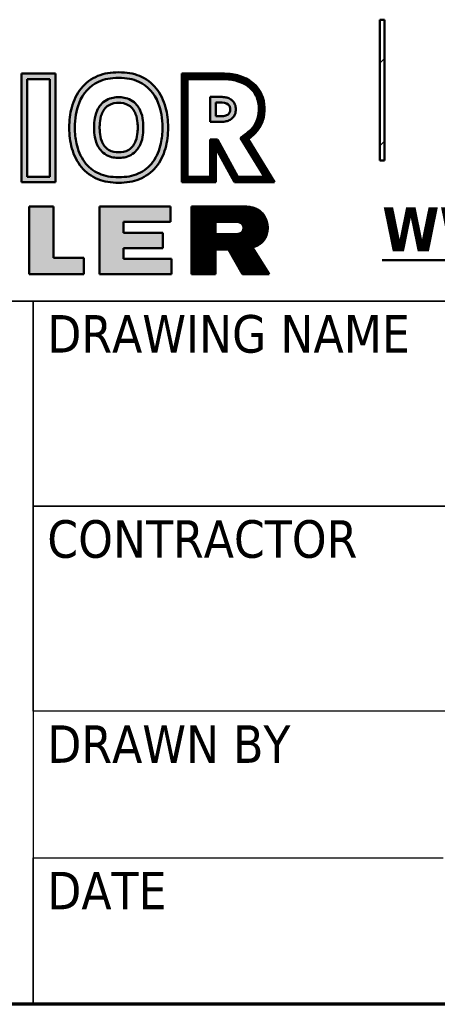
# Model space of a CAD drawing. Header units: inches. Extents: x 5 to 1128, y -85 to 748.
# Tile 547 of 656: x 959 to 988, y 20 to 87. Entities that reach past the tile are written whole.
import ezdxf
from ezdxf.enums import TextEntityAlignment as Align

# ---------------------------------------------------------------- set-up
doc = ezdxf.new("R2010")
doc.units = ezdxf.units.IN
doc.header["$LTSCALE"] = 32
doc.header["$MEASUREMENT"] = 0
for name, color, linetype, lineweight in [('Border (ANSI)', 7, 'Continuous', 70), ('Hatch (ANSI)', 7, 'Continuous', 18), ('Title (ANSI)', 7, 'Continuous', 50)]:
    doc.layers.add(name, color=color, linetype=linetype, lineweight=lineweight)
doc.layers.add('No Plot', color=7, linetype='Continuous', lineweight=25, plot=False)
doc.styles.add('Note Text (ANSI)', font='tahoma.ttf')
doc.styles.get("Standard").update_dxf_attribs({"font": 'arial.ttf'})
doc.styles.add('Text Style40', font='tahoma.ttf')
pattern_1 = [(45, (0, 0), (-3.0935921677e-05, 3.0935921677e-05), [])]

# ---------------------------------------------------------------- blocks, each defined once
blk = doc.blocks.new('Borders SUPERIOR BORDER')
at = {"layer": 'Border (ANSI)'}
blk.add_line((35.25, 0.625), (0.75, 0.625), dxfattribs=at)
blk = doc.blocks.new('Title Blocks SUPERIOR TITLE')
at = {"lineweight": 25}
h = blk.add_hatch(color=256, dxfattribs=at)
h.paths.add_polyline_path([(49.2707, 4.3705), (49.2707, 4.1626), (49.3195, 4.1626), (49.3195, 4.3705)], flags=0)
h.paths.add_polyline_path([(49.3314, 4.3824), (49.2587, 4.3824), (49.2587, 4.1507), (49.3314, 4.1507)])
h = blk.add_hatch(color=256, dxfattribs=at)
edge = h.paths.add_edge_path(flags=0)
edge.add_spline(control_points=[(49.4663, 4.1617), (49.4831, 4.1618), (49.4954, 4.1634), (49.5208, 4.1749), (49.5314, 4.1833), (49.5476, 4.2056), (49.5533, 4.2194), (49.5588, 4.2443), (49.5598, 4.2554), (49.5599, 4.2675)], knot_values=[-0.565129, -0.565129, -0.565129, -0.565129, -0.413896, -0.413896, -0.262663, -0.262663, -0.11143, -0.11143, 0, 0, 0, 0], degree=3, periodic=0)
edge.add_spline(control_points=[(49.5599, 4.2675), (49.5596, 4.287), (49.5571, 4.3038), (49.5427, 4.3402), (49.5285, 4.3561), (49.4964, 4.3713), (49.4834, 4.3731), (49.4663, 4.3734)], knot_values=[-0.565091, -0.565091, -0.565091, -0.565091, -0.387471, -0.387471, -0.156191, -0.156191, 0, 0, 0, 0], degree=3, periodic=0)
edge.add_spline(control_points=[(49.4663, 4.3734), (49.4491, 4.3731), (49.4361, 4.3713), (49.404, 4.3561), (49.3898, 4.3402), (49.3753, 4.3037), (49.3729, 4.2868), (49.3726, 4.2672)], knot_values=[-0.565962, -0.565962, -0.565962, -0.565962, -0.409772, -0.409772, -0.178401, -0.178401, 0, 0, 0, 0], degree=3, periodic=0)
edge.add_spline(control_points=[(49.3726, 4.2672), (49.3728, 4.2552), (49.3738, 4.2443), (49.3792, 4.2194), (49.3849, 4.2056), (49.4011, 4.1833), (49.4117, 4.1749), (49.4371, 4.1634), (49.4495, 4.1618), (49.4663, 4.1617)], knot_values=[-0.564258, -0.564258, -0.564258, -0.564258, -0.453694, -0.453694, -0.302463, -0.302463, -0.151231, -0.151231, 0, 0, 0, 0], degree=3, periodic=0)
edge = h.paths.add_edge_path()
edge.add_spline(control_points=[(49.5719, 4.2675), (49.5716, 4.2828), (49.5702, 4.2967), (49.5624, 4.3254), (49.5557, 4.3394), (49.537, 4.3627), (49.5248, 4.3716), (49.4971, 4.3834), (49.4829, 4.385), (49.4663, 4.3853)], knot_values=[0, 0, 0, 0, 0.133278, 0.133278, 0.277216, 0.277216, 0.421153, 0.421153, 0.565091, 0.565091, 0.565091, 0.565091], degree=3, periodic=0)
edge.add_spline(control_points=[(49.4663, 4.3853), (49.4496, 4.385), (49.4355, 4.3834), (49.4077, 4.3716), (49.3955, 4.3627), (49.3768, 4.3394), (49.3701, 4.3254), (49.3623, 4.2966), (49.3609, 4.2826), (49.3607, 4.2672)], knot_values=[0, 0, 0, 0, 0.14394, 0.14394, 0.287879, 0.287879, 0.431819, 0.431819, 0.565962, 0.565962, 0.565962, 0.565962], degree=3, periodic=0)
edge.add_spline(control_points=[(49.3607, 4.2672), (49.3609, 4.2514), (49.3625, 4.2372), (49.3706, 4.2083), (49.3773, 4.1945), (49.396, 4.1717), (49.4082, 4.163), (49.4358, 4.1514), (49.4497, 4.1499), (49.4663, 4.1497)], knot_values=[0, 0, 0, 0, 0.136876, 0.136876, 0.279336, 0.279336, 0.421797, 0.421797, 0.564258, 0.564258, 0.564258, 0.564258], degree=3, periodic=0)
edge.add_spline(control_points=[(49.4663, 4.1497), (49.4828, 4.1499), (49.4967, 4.1514), (49.5243, 4.163), (49.5365, 4.1717), (49.5552, 4.1945), (49.5619, 4.2083), (49.5701, 4.2372), (49.5716, 4.2516), (49.5719, 4.2675)], knot_values=[0, 0, 0, 0, 0.142463, 0.142463, 0.284925, 0.284925, 0.427388, 0.427388, 0.565129, 0.565129, 0.565129, 0.565129], degree=3, periodic=0)
h = blk.add_hatch(dxfattribs=at)
h.set_pattern_fill('ANSI31', color=256, scale=0.00035, style=0)
h.set_pattern_definition(pattern_1)
edge = h.paths.add_edge_path(flags=0)
edge.add_line((49.6877, 4.3704), (49.613, 4.3704))
edge.add_line((49.613, 4.3704), (49.613, 4.1626))
edge.add_line((49.613, 4.1626), (49.6618, 4.1626))
edge.add_line((49.6618, 4.1626), (49.6618, 4.2421))
edge.add_line((49.6618, 4.2421), (49.6772, 4.2421))
edge.add_line((49.6772, 4.2421), (49.7209, 4.1626))
edge.add_line((49.7209, 4.1626), (49.7775, 4.1626))
edge.add_line((49.7775, 4.1626), (49.7265, 4.2457))
edge.add_spline(control_points=[(49.7265, 4.2457), (49.7333, 4.2504), (49.7388, 4.2545), (49.7429, 4.258)], knot_values=[-0.701293, -0.701293, -0.701293, -0.701293, -0.650383, -0.650383, -0.650383, -0.650383], degree=3, periodic=0)
edge.add_spline(control_points=[(49.7429, 4.258), (49.7469, 4.2613), (49.7497, 4.264), (49.7566, 4.2724), (49.7606, 4.2796), (49.765, 4.2937), (49.7658, 4.302), (49.7651, 4.3211), (49.7626, 4.3299), (49.7499, 4.3521), (49.7364, 4.3615), (49.7093, 4.3697), (49.7004, 4.3706), (49.6877, 4.3704)], knot_values=[-0.650383, -0.650383, -0.650383, -0.650383, -0.601453, -0.601453, -0.510571, -0.510571, -0.419689, -0.419689, -0.301849, -0.301849, -0.111362, -0.111362, 0, 0, 0, 0], degree=3, periodic=0)
edge = h.paths.add_edge_path()
edge.add_line((49.6737, 4.1507), (49.6737, 4.2236))
edge.add_line((49.6737, 4.2236), (49.7138, 4.1507))
edge.add_line((49.7138, 4.1507), (49.7988, 4.1507))
edge.add_line((49.7988, 4.1507), (49.7425, 4.2425))
edge.add_spline(control_points=[(49.7425, 4.2425), (49.7455, 4.2447), (49.7482, 4.2468), (49.7506, 4.2488)], knot_values=[0.650383, 0.650383, 0.650383, 0.650383, 0.677218, 0.677218, 0.677218, 0.677218], degree=3, periodic=0)
edge.add_spline(control_points=[(49.7506, 4.2488), (49.7572, 4.2543), (49.7616, 4.2591), (49.7706, 4.2728), (49.7742, 4.2812), (49.7776, 4.2982), (49.7779, 4.3084), (49.775, 4.3362), (49.7646, 4.3547), (49.7403, 4.3717), (49.7303, 4.3761), (49.7096, 4.3818), (49.6998, 4.3825), (49.6879, 4.3824)], knot_values=[0, 0, 0, 0, 0.074157, 0.074157, 0.162849, 0.162849, 0.251541, 0.251541, 0.44626, 0.44626, 0.548321, 0.548321, 0.650383, 0.650383, 0.650383, 0.650383], degree=3, periodic=0)
edge.add_line((49.6879, 4.3824), (49.6011, 4.3824))
edge.add_line((49.6011, 4.3824), (49.6011, 4.1507))
edge.add_line((49.6011, 4.1507), (49.6737, 4.1507))
h = blk.add_hatch(color=256, dxfattribs=at)
edge = h.paths.add_edge_path(flags=0)
edge.add_spline(control_points=[(49.4662, 4.2146), (49.4718, 4.2147), (49.4811, 4.2156), (49.4952, 4.2248), (49.4999, 4.232), (49.5049, 4.2452), (49.506, 4.2514), (49.5068, 4.261), (49.5069, 4.2643), (49.5069, 4.2674)], knot_values=[-0.163293, -0.163293, -0.163293, -0.163293, -0.117361, -0.117361, -0.071429, -0.071429, -0.025497, -0.025497, 0, 0, 0, 0], degree=3, periodic=0)
edge.add_spline(control_points=[(49.5069, 4.2674), (49.5069, 4.2706), (49.5068, 4.2739), (49.506, 4.2835), (49.5049, 4.2897), (49.4999, 4.3029), (49.4952, 4.3101), (49.4811, 4.3192), (49.4718, 4.3202), (49.4663, 4.3203)], knot_values=[-0.163294, -0.163294, -0.163294, -0.163294, -0.137799, -0.137799, -0.091866, -0.091866, -0.045933, -0.045933, 0, 0, 0, 0], degree=3, periodic=0)
edge.add_spline(control_points=[(49.4663, 4.3203), (49.4607, 4.3202), (49.4514, 4.3192), (49.4373, 4.3101), (49.4327, 4.3029), (49.4276, 4.2897), (49.4265, 4.2835), (49.4257, 4.2739), (49.4256, 4.2706), (49.4256, 4.2675)], knot_values=[-0.163293, -0.163293, -0.163293, -0.163293, -0.117361, -0.117361, -0.071429, -0.071429, -0.025497, -0.025497, 0, 0, 0, 0], degree=3, periodic=0)
edge.add_spline(control_points=[(49.4256, 4.2675), (49.4256, 4.2643), (49.4257, 4.261), (49.4265, 4.2514), (49.4276, 4.2452), (49.4327, 4.232), (49.4373, 4.2248), (49.4514, 4.2156), (49.4607, 4.2147), (49.4662, 4.2146)], knot_values=[-0.163294, -0.163294, -0.163294, -0.163294, -0.137797, -0.137797, -0.091865, -0.091865, -0.045932, -0.045932, 0, 0, 0, 0], degree=3, periodic=0)
edge = h.paths.add_edge_path()
edge.add_spline(control_points=[(49.5188, 4.2675), (49.5188, 4.2719), (49.5187, 4.2772), (49.5171, 4.2892), (49.5158, 4.2961), (49.5084, 4.312), (49.5024, 4.3205), (49.4827, 4.3315), (49.4728, 4.3321), (49.4663, 4.3322)], knot_values=[0, 0, 0, 0, 0.034855, 0.034855, 0.077668, 0.077668, 0.120481, 0.120481, 0.163294, 0.163294, 0.163294, 0.163294], degree=3, periodic=0)
edge.add_spline(control_points=[(49.4663, 4.3322), (49.4597, 4.3321), (49.4498, 4.3315), (49.4302, 4.3205), (49.4241, 4.312), (49.4167, 4.2961), (49.4154, 4.2892), (49.4139, 4.2772), (49.4137, 4.2719), (49.4137, 4.2674)], knot_values=[0, 0, 0, 0, 0.042814, 0.042814, 0.085628, 0.085628, 0.128442, 0.128442, 0.163293, 0.163293, 0.163293, 0.163293], degree=3, periodic=0)
edge.add_spline(control_points=[(49.4137, 4.2674), (49.4137, 4.263), (49.4139, 4.2577), (49.4154, 4.2456), (49.4167, 4.2388), (49.4241, 4.2229), (49.4302, 4.2144), (49.4498, 4.2034), (49.4597, 4.2028), (49.4663, 4.2027)], knot_values=[0, 0, 0, 0, 0.034853, 0.034853, 0.077667, 0.077667, 0.12048, 0.12048, 0.163294, 0.163294, 0.163294, 0.163294], degree=3, periodic=0)
edge.add_spline(control_points=[(49.4663, 4.2027), (49.4728, 4.2028), (49.4827, 4.2034), (49.5024, 4.2144), (49.5084, 4.2229), (49.5158, 4.2388), (49.5171, 4.2456), (49.5187, 4.2577), (49.5188, 4.263), (49.5188, 4.2675)], knot_values=[0, 0, 0, 0, 0.042814, 0.042814, 0.085627, 0.085627, 0.128441, 0.128441, 0.163293, 0.163293, 0.163293, 0.163293], degree=3, periodic=0)
h = blk.add_hatch(color=256, dxfattribs=at)
edge = h.paths.add_edge_path(flags=0)
edge.add_line((49.6735, 4.2914), (49.6808, 4.2914))
edge.add_spline(control_points=[(49.6808, 4.2914), (49.6856, 4.2915), (49.6895, 4.2916), (49.6959, 4.293), (49.6979, 4.294), (49.7018, 4.2972), (49.7032, 4.299), (49.7043, 4.3026), (49.7046, 4.3063), (49.7038, 4.313), (49.7026, 4.3148), (49.6958, 4.3201), (49.6899, 4.3208), (49.6808, 4.3209)], knot_values=[-0.288872, -0.288872, -0.288872, -0.288872, -0.246765, -0.246765, -0.208681, -0.208681, -0.170597, -0.170597, -0.132513, -0.132513, -0.07892, -0.07892, 0, 0, 0, 0], degree=3, periodic=0)
edge.add_line((49.6808, 4.3209), (49.6735, 4.3209))
edge.add_line((49.6735, 4.3209), (49.6735, 4.2914))
edge = h.paths.add_edge_path()
edge.add_spline(control_points=[(49.6808, 4.2795), (49.6831, 4.2795), (49.6874, 4.2795), (49.6947, 4.2803), (49.7028, 4.2826), (49.7101, 4.2881), (49.7156, 4.2962), (49.7168, 4.3062), (49.7156, 4.3159), (49.7112, 4.3231), (49.7052, 4.3283), (49.6977, 4.3317), (49.689, 4.3327), (49.6836, 4.3328), (49.6808, 4.3328)], knot_values=[0, 0, 0, 0, 19.68907, 37.183159, 62.807968, 90.559754, 113.544659, 144.551319, 174.727619, 195.878946, 214.672315, 242.231464, 264.830431, 288.883455, 288.883455, 288.883455, 288.883455], degree=3, periodic=0)
edge.add_line((49.6808, 4.3328), (49.6615, 4.3328))
edge.add_line((49.6615, 4.3328), (49.6615, 4.2795))
edge.add_line((49.6615, 4.2795), (49.6808, 4.2795))
for points in [[(49.2752, 3.9545), (49.3918, 3.9545), (49.3918, 3.9897), (49.3269, 3.9897), (49.3269, 4.0992), (49.2752, 4.0992)], [(49.4765, 4.0666), (49.5768, 4.0666), (49.5768, 4.0992), (49.4252, 4.0992), (49.4252, 3.9545), (49.5789, 3.9545), (49.5789, 3.9873), (49.4765, 3.9873), (49.4765, 4.0102), (49.5608, 4.0102), (49.5608, 4.0431), (49.4765, 4.0431)]]:
    blk.add_hatch(color=256, dxfattribs=at).paths.add_polyline_path(points)
h = blk.add_hatch(dxfattribs=at)
h.set_pattern_fill('ANSI31', color=256, scale=0.00035, style=0)
h.set_pattern_definition(pattern_1)
edge = h.paths.add_edge_path(flags=0)
edge.add_line((49.716, 4.0664), (49.6732, 4.0664))
edge.add_line((49.6732, 4.0664), (49.6732, 4.04))
edge.add_line((49.6732, 4.04), (49.7119, 4.04))
edge.add_spline(control_points=[(49.7119, 4.04), (49.7138, 4.04), (49.717, 4.0401), (49.7213, 4.0405), (49.7248, 4.0414), (49.728, 4.0429), (49.731, 4.0455), (49.7325, 4.0491), (49.7329, 4.0522), (49.7329, 4.055), (49.7323, 4.0576), (49.7309, 4.0605), (49.7283, 4.0633), (49.7249, 4.065), (49.7216, 4.0661), (49.7188, 4.0663), (49.717, 4.0664), (49.716, 4.0664)], knot_values=[-150.108908, -150.108908, -150.108908, -150.108908, -133.537366, -122.67245, -113.788807, -102.684568, -92.642653, -80.34463, -70.169919, -65.554792, -56.886525, -47.066459, -38.434166, -24.523112, -15.037511, -8.804527, 0, 0, 0, 0], degree=3, periodic=0)
edge = h.paths.add_edge_path()
edge.add_spline(control_points=[(49.7512, 4.0123), (49.7527, 4.0126), (49.7566, 4.0134), (49.7626, 4.0158), (49.7689, 4.0197), (49.7744, 4.0244), (49.7789, 4.0307), (49.7826, 4.0388), (49.7846, 4.0481), (49.7846, 4.0586), (49.7826, 4.0683), (49.7786, 4.0773), (49.7729, 4.0853), (49.7657, 4.092), (49.7569, 4.0958), (49.7482, 4.0979), (49.7384, 4.0991), (49.7313, 4.0992), (49.7274, 4.0992)], knot_values=[0, 0, 0, 0, 12.543267, 34.657957, 54.650618, 75.574454, 96.777913, 119.998664, 151.951022, 177.349884, 209.288089, 236.020238, 261.633543, 293.227596, 318.911151, 342.295918, 370.126899, 403.20515, 403.20515, 403.20515, 403.20515], degree=3, periodic=0)
edge.add_line((49.7274, 4.0992), (49.6216, 4.0992))
edge.add_line((49.6216, 4.0992), (49.6216, 3.9545))
edge.add_line((49.6216, 3.9545), (49.6732, 3.9545))
edge.add_line((49.6732, 3.9545), (49.6732, 4.0072))
edge.add_line((49.6732, 4.0072), (49.7007, 4.0072))
edge.add_line((49.7007, 4.0072), (49.7303, 3.9545))
edge.add_line((49.7303, 3.9545), (49.7873, 3.9545))
edge.add_line((49.7873, 3.9545), (49.7512, 4.0123))
at = {"layer": 'Hatch (ANSI)'}
h = blk.add_hatch(dxfattribs=at)
h.set_pattern_fill('ANSI31', color=256, style=0)
h.paths.add_polyline_path([(50.0339, 4.4975), (50.0339, 4.1975), (50.0239, 4.1975), (50.0239, 4.4975)])
at = {"layer": 'No Plot', "color": 7, "linetype": 'Continuous', "lineweight": 25}
for p, q in [((49.2587, 4.3824), (49.3314, 4.3824)), ((49.2587, 4.1507), (49.2587, 4.3824)), ((49.2707, 4.3705), (49.3195, 4.3705)), ((49.2707, 4.1626), (49.2707, 4.3705)), ((49.3195, 4.3705), (49.3195, 4.1626)), ((49.3314, 4.3824), (49.3314, 4.1507)), ((49.6011, 4.1507), (49.6011, 4.3824)), ((49.6011, 4.3824), (49.6879, 4.3824)), ((49.613, 4.1626), (49.613, 4.3704)), ((49.613, 4.3704), (49.6877, 4.3704)), ((49.6615, 4.3328), (49.6615, 4.2795)), ((49.6615, 4.3328), (49.6808, 4.3328)), ((49.6735, 4.3209), (49.6735, 4.2914)), ((49.6735, 4.3209), (49.6808, 4.3209)), ((49.6735, 4.2914), (49.6808, 4.2914)), ((49.6615, 4.2795), (49.6808, 4.2795)), ((49.6772, 4.2421), (49.6618, 4.2421)), ((49.6618, 4.2421), (49.6618, 4.1626)), ((49.6772, 4.2421), (49.7209, 4.1626)), ((49.7265, 4.2457), (49.7775, 4.1626)), ((49.7425, 4.2425), (49.7988, 4.1507)), ((49.7138, 4.1507), (49.6737, 4.2236)), ((49.6737, 4.2236), (49.6737, 4.1507)), ((49.3195, 4.1626), (49.2707, 4.1626)), ((49.6618, 4.1626), (49.613, 4.1626)), ((49.7775, 4.1626), (49.7209, 4.1626)), ((49.3314, 4.1507), (49.2587, 4.1507)), ((49.6737, 4.1507), (49.6011, 4.1507)), ((49.7988, 4.1507), (49.7138, 4.1507)), ((49.2752, 4.0992), (49.2752, 3.9545)), ((49.3269, 4.0992), (49.2752, 4.0992)), ((49.3269, 3.9897), (49.3269, 4.0992)), ((49.4252, 4.0992), (49.4252, 3.9545)), ((49.5768, 4.0992), (49.4252, 4.0992)), ((49.5768, 4.0666), (49.5768, 4.0992)), ((49.6216, 3.9545), (49.6216, 4.0992)), ((49.6216, 4.0992), (49.7274, 4.0992)), ((49.4765, 4.0431), (49.4765, 4.0666)), ((49.4765, 4.0666), (49.5768, 4.0666)), ((49.6732, 4.0664), (49.6732, 4.04)), ((49.6732, 4.0664), (49.716, 4.0664)), ((49.5608, 4.0431), (49.4765, 4.0431)), ((49.5608, 4.0102), (49.5608, 4.0431)), ((49.6732, 4.04), (49.7119, 4.04)), ((49.7512, 4.0123), (49.7873, 3.9545)), ((49.4765, 3.9873), (49.4765, 4.0102)), ((49.4765, 4.0102), (49.5608, 4.0102)), ((49.6732, 4.0072), (49.6732, 3.9545)), ((49.7007, 4.0072), (49.6732, 4.0072)), ((49.7007, 4.0072), (49.7303, 3.9545)), ((49.3918, 3.9897), (49.3269, 3.9897)), ((49.3918, 3.9545), (49.3918, 3.9897)), ((49.5789, 3.9873), (49.4765, 3.9873)), ((49.5789, 3.9545), (49.5789, 3.9873)), ((49.2752, 3.9545), (49.3918, 3.9545)), ((49.4252, 3.9545), (49.5789, 3.9545)), ((49.6732, 3.9545), (49.6216, 3.9545)), ((49.7303, 3.9545), (49.7873, 3.9545))]:
    blk.add_line(p, q, dxfattribs=at)
for points, knots in [([(49.4663, 4.3853), (49.4496, 4.385), (49.4355, 4.3834), (49.4077, 4.3716), (49.3955, 4.3627), (49.3768, 4.3394), (49.3701, 4.3254), (49.3623, 4.2966), (49.3609, 4.2826), (49.3607, 4.2672)], [0, 0, 0, 0, 0.1439397, 0.1439397, 0.2878793, 0.2878793, 0.431819, 0.431819, 0.5659619, 0.5659619, 0.5659619, 0.5659619]), ([(49.4663, 4.3734), (49.4491, 4.3731), (49.4361, 4.3713), (49.404, 4.3561), (49.3898, 4.3402), (49.3753, 4.3037), (49.3729, 4.2868), (49.3726, 4.2672)], [0, 0, 0, 0, 0.1561895, 0.1561895, 0.3875612, 0.3875612, 0.5659619, 0.5659619, 0.5659619, 0.5659619]), ([(49.4663, 4.3853), (49.4829, 4.385), (49.4971, 4.3834), (49.5248, 4.3716), (49.537, 4.3627), (49.5557, 4.3394), (49.5624, 4.3254), (49.5702, 4.2967), (49.5716, 4.2828), (49.5719, 4.2675)], [0, 0, 0, 0, 0.1439378, 0.1439378, 0.2878756, 0.2878756, 0.4318134, 0.4318134, 0.5650911, 0.5650911, 0.5650911, 0.5650911]), ([(49.4663, 4.3734), (49.4834, 4.3731), (49.4964, 4.3713), (49.5285, 4.3561), (49.5427, 4.3402), (49.5571, 4.3038), (49.5596, 4.287), (49.5599, 4.2675)], [0, 0, 0, 0, 0.1561908, 0.1561908, 0.3874708, 0.3874708, 0.5650911, 0.5650911, 0.5650911, 0.5650911]), ([(49.6877, 4.3704), (49.7004, 4.3706), (49.7093, 4.3697), (49.7364, 4.3615), (49.7499, 4.3521), (49.7626, 4.3299), (49.7651, 4.3211), (49.7658, 4.302), (49.765, 4.2937), (49.7606, 4.2796), (49.7566, 4.2724), (49.7497, 4.264), (49.7469, 4.2613), (49.7429, 4.258), (49.7388, 4.2545), (49.7333, 4.2504), (49.7265, 4.2457)], [0, 0, 0, 0, 0.1113616, 0.1113616, 0.3018491, 0.3018491, 0.4196889, 0.4196889, 0.5105709, 0.5105709, 0.6014528, 0.6014528, 0.6503828, 0.6503828, 0.6503828, 0.7012931, 0.7012931, 0.7012931, 0.7012931]), ([(49.6879, 4.3824), (49.6998, 4.3825), (49.7096, 4.3818), (49.7303, 4.3761), (49.7403, 4.3717), (49.7646, 4.3547), (49.775, 4.3362), (49.7779, 4.3084), (49.7776, 4.2982), (49.7742, 4.2812), (49.7706, 4.2728), (49.7616, 4.2591), (49.7572, 4.2543), (49.7506, 4.2488), (49.7482, 4.2468), (49.7455, 4.2447), (49.7425, 4.2425)], [0, 0, 0, 0, 0.1020614, 0.1020614, 0.2041229, 0.2041229, 0.3988419, 0.3988419, 0.487534, 0.487534, 0.5762262, 0.5762262, 0.6503828, 0.6503828, 0.6503828, 0.6772177, 0.6772177, 0.6772177, 0.6772177]), ([(49.4663, 4.3322), (49.4597, 4.3321), (49.4498, 4.3315), (49.4302, 4.3205), (49.4241, 4.312), (49.4167, 4.2961), (49.4154, 4.2892), (49.4139, 4.2772), (49.4137, 4.2719), (49.4137, 4.2674)], [0, 0, 0, 0, 0.042814, 0.042814, 0.0856279, 0.0856279, 0.1284419, 0.1284419, 0.1632927, 0.1632927, 0.1632927, 0.1632927]), ([(49.4663, 4.3322), (49.4728, 4.3321), (49.4827, 4.3315), (49.5024, 4.3205), (49.5084, 4.312), (49.5158, 4.2961), (49.5171, 4.2892), (49.5187, 4.2772), (49.5188, 4.2719), (49.5188, 4.2675)], [0, 0, 0, 0, 0.0428132, 0.0428132, 0.0856263, 0.0856263, 0.1284395, 0.1284395, 0.1632945, 0.1632945, 0.1632945, 0.1632945]), ([(49.4663, 4.3203), (49.4607, 4.3202), (49.4514, 4.3192), (49.4373, 4.3101), (49.4327, 4.3029), (49.4276, 4.2897), (49.4265, 4.2835), (49.4257, 4.2739), (49.4256, 4.2706), (49.4256, 4.2675)], [0, 0, 0, 0, 0.0459318, 0.0459318, 0.0918635, 0.0918635, 0.1377953, 0.1377953, 0.1632927, 0.1632927, 0.1632927, 0.1632927]), ([(49.4663, 4.3203), (49.4718, 4.3202), (49.4811, 4.3192), (49.4952, 4.3101), (49.4999, 4.3029), (49.5049, 4.2897), (49.506, 4.2835), (49.5068, 4.2739), (49.5069, 4.2706), (49.5069, 4.2674)], [0, 0, 0, 0, 0.0459329, 0.0459329, 0.0918657, 0.0918657, 0.1377986, 0.1377986, 0.1632945, 0.1632945, 0.1632945, 0.1632945]), ([(49.6808, 4.3209), (49.6899, 4.3208), (49.6958, 4.3201), (49.7026, 4.3148), (49.7038, 4.313), (49.7046, 4.3063), (49.7043, 4.3026), (49.7032, 4.299), (49.7018, 4.2972), (49.6979, 4.294), (49.6959, 4.293), (49.6895, 4.2916), (49.6856, 4.2915), (49.6808, 4.2914)], [0, 0, 0, 0, 0.0789204, 0.0789204, 0.132513, 0.132513, 0.1705971, 0.1705971, 0.2086812, 0.2086812, 0.2467653, 0.2467653, 0.2888722, 0.2888722, 0.2888722, 0.2888722]), ([(49.4663, 4.1497), (49.4497, 4.1499), (49.4358, 4.1514), (49.4082, 4.163), (49.396, 4.1717), (49.3773, 4.1945), (49.3706, 4.2083), (49.3625, 4.2372), (49.3609, 4.2514), (49.3607, 4.2672)], [0, 0, 0, 0, 0.1424606, 0.1424606, 0.2849213, 0.2849213, 0.4273819, 0.4273819, 0.5642576, 0.5642576, 0.5642576, 0.5642576]), ([(49.4663, 4.1617), (49.4495, 4.1618), (49.4371, 4.1634), (49.4117, 4.1749), (49.4011, 4.1833), (49.3849, 4.2056), (49.3792, 4.2194), (49.3738, 4.2443), (49.3728, 4.2552), (49.3726, 4.2672)], [0, 0, 0, 0, 0.1512314, 0.1512314, 0.3024627, 0.3024627, 0.4536941, 0.4536941, 0.5642576, 0.5642576, 0.5642576, 0.5642576]), ([(49.4663, 4.2027), (49.4597, 4.2028), (49.4498, 4.2034), (49.4302, 4.2144), (49.4241, 4.2229), (49.4167, 4.2388), (49.4154, 4.2456), (49.4139, 4.2577), (49.4137, 4.263), (49.4137, 4.2674)], [0, 0, 0, 0, 0.0428135, 0.0428135, 0.085627, 0.085627, 0.1284405, 0.1284405, 0.1632937, 0.1632937, 0.1632937, 0.1632937]), ([(49.4662, 4.2146), (49.4607, 4.2147), (49.4514, 4.2156), (49.4373, 4.2248), (49.4327, 4.232), (49.4276, 4.2452), (49.4265, 4.2514), (49.4257, 4.261), (49.4256, 4.2643), (49.4256, 4.2675)], [0, 0, 0, 0, 0.0459324, 0.0459324, 0.0918648, 0.0918648, 0.1377972, 0.1377972, 0.1632937, 0.1632937, 0.1632937, 0.1632937]), ([(49.4662, 4.2146), (49.4718, 4.2147), (49.4811, 4.2156), (49.4952, 4.2248), (49.4999, 4.232), (49.5049, 4.2452), (49.506, 4.2514), (49.5068, 4.261), (49.5069, 4.2643), (49.5069, 4.2674)], [0, 0, 0, 0, 0.0459322, 0.0459322, 0.0918645, 0.0918645, 0.1377967, 0.1377967, 0.1632935, 0.1632935, 0.1632935, 0.1632935]), ([(49.4663, 4.1497), (49.4828, 4.1499), (49.4967, 4.1514), (49.5243, 4.163), (49.5365, 4.1717), (49.5552, 4.1945), (49.5619, 4.2083), (49.5701, 4.2372), (49.5716, 4.2516), (49.5719, 4.2675)], [0, 0, 0, 0, 0.1424626, 0.1424626, 0.2849251, 0.2849251, 0.4273877, 0.4273877, 0.565129, 0.565129, 0.565129, 0.565129]), ([(49.4663, 4.1617), (49.4831, 4.1618), (49.4954, 4.1634), (49.5208, 4.1749), (49.5314, 4.1833), (49.5476, 4.2056), (49.5533, 4.2194), (49.5588, 4.2443), (49.5598, 4.2554), (49.5599, 4.2675)], [0, 0, 0, 0, 0.1512331, 0.1512331, 0.3024663, 0.3024663, 0.4536994, 0.4536994, 0.565129, 0.565129, 0.565129, 0.565129]), ([(49.4663, 4.2027), (49.4728, 4.2028), (49.4827, 4.2034), (49.5024, 4.2144), (49.5084, 4.2229), (49.5158, 4.2388), (49.5171, 4.2456), (49.5187, 4.2577), (49.5188, 4.263), (49.5188, 4.2675)], [0, 0, 0, 0, 0.0428136, 0.0428136, 0.0856273, 0.0856273, 0.1284409, 0.1284409, 0.1632935, 0.1632935, 0.1632935, 0.1632935])]:
    blk.add_open_spline(points, degree=3, knots=knots, dxfattribs=at)
for points in [[(49.6808, 4.3328), (49.6892, 4.3326), (49.697, 4.3314), (49.7058, 4.3274), (49.7107, 4.323), (49.7146, 4.3167), (49.7163, 4.3063), (49.7145, 4.2956), (49.7101, 4.2889), (49.7023, 4.2831), (49.6938, 4.2804), (49.6877, 4.2797), (49.6808, 4.2795)], [(49.7274, 4.0992), (49.739, 4.0988), (49.7486, 4.0976), (49.7566, 4.0956), (49.7648, 4.0919), (49.7731, 4.0846), (49.7782, 4.0773), (49.7821, 4.0688), (49.7843, 4.0578), (49.7843, 4.0489), (49.782, 4.038), (49.7785, 4.0306), (49.7742, 4.0246), (49.7687, 4.0198), (49.7627, 4.0161), (49.7555, 4.0133), (49.7512, 4.0123)], [(49.716, 4.0664), (49.7191, 4.0663), (49.7212, 4.0661), (49.7244, 4.0651), (49.7287, 4.0628), (49.7307, 4.0605), (49.7323, 4.0575), (49.7329, 4.0545), (49.7329, 4.0529), (49.7324, 4.0494), (49.7306, 4.0455), (49.728, 4.0431), (49.7245, 4.0414), (49.7215, 4.0406), (49.7177, 4.0402), (49.7119, 4.04)]]:
    blk.add_spline(points, degree=3, dxfattribs=at)
at = {"layer": 'Title (ANSI)'}
for p, q in [((50.0239, 4.4975), (50.0339, 4.4975)), ((50.0239, 4.1975), (50.0239, 4.4975)), ((50.0339, 4.4975), (50.0339, 4.1975)), ((49.3314, 4.3824), (49.2587, 4.3824)), ((49.2587, 4.3824), (49.2587, 4.1507)), ((49.2707, 4.1626), (49.2707, 4.3705)), ((49.2707, 4.3705), (49.3195, 4.3705)), ((49.3195, 4.3705), (49.3195, 4.1626)), ((49.3314, 4.1507), (49.3314, 4.3824)), ((49.6879, 4.3824), (49.6011, 4.3824)), ((49.6011, 4.3824), (49.6011, 4.1507)), ((49.613, 4.1626), (49.613, 4.3704)), ((49.613, 4.3704), (49.6877, 4.3704)), ((49.6615, 4.2795), (49.6615, 4.3328)), ((49.6615, 4.3328), (49.6808, 4.3328)), ((49.6808, 4.3328), (49.6615, 4.3328)), ((49.6615, 4.3328), (49.6615, 4.2795)), ((49.6735, 4.2914), (49.6735, 4.3209)), ((49.6735, 4.3209), (49.6808, 4.3209)), ((49.6735, 4.2914), (49.6735, 4.3209)), ((49.6735, 4.3209), (49.6808, 4.3209)), ((49.6808, 4.2914), (49.6735, 4.2914)), ((49.6808, 4.2914), (49.6735, 4.2914)), ((49.6808, 4.2795), (49.6615, 4.2795)), ((49.6615, 4.2795), (49.6808, 4.2795)), ((49.6772, 4.2421), (49.6618, 4.2421)), ((49.6618, 4.2421), (49.6618, 4.1626)), ((49.7209, 4.1626), (49.6772, 4.2421)), ((49.7265, 4.2457), (49.7775, 4.1626)), ((49.7988, 4.1507), (49.7425, 4.2425)), ((49.6737, 4.1507), (49.6737, 4.2236)), ((49.6737, 4.2236), (49.7138, 4.1507)), ((50.0339, 4.1975), (50.0239, 4.1975)), ((49.3195, 4.1626), (49.2707, 4.1626)), ((49.6618, 4.1626), (49.613, 4.1626)), ((49.7775, 4.1626), (49.7209, 4.1626)), ((49.2587, 4.1507), (49.3314, 4.1507)), ((49.6011, 4.1507), (49.6737, 4.1507)), ((49.7138, 4.1507), (49.7988, 4.1507)), ((49.3269, 4.0992), (49.2752, 4.0992)), ((49.2752, 4.0992), (49.2752, 3.9545)), ((49.3269, 3.9897), (49.3269, 4.0992)), ((49.5768, 4.0992), (49.4252, 4.0992)), ((49.4252, 4.0992), (49.4252, 3.9545)), ((49.5768, 4.0666), (49.5768, 4.0992)), ((49.7274, 4.0992), (49.6216, 4.0992)), ((49.6216, 4.0992), (49.6216, 3.9545)), ((49.4765, 4.0666), (49.5768, 4.0666)), ((49.4765, 4.0431), (49.4765, 4.0666)), ((49.6732, 4.04), (49.6732, 4.0664)), ((49.6732, 4.0664), (49.716, 4.0664)), ((49.5608, 4.0431), (49.4765, 4.0431)), ((49.5608, 4.0102), (49.5608, 4.0431)), ((49.7119, 4.04), (49.6732, 4.04)), ((49.7873, 3.9545), (49.7512, 4.0123)), ((49.4765, 3.9873), (49.4765, 4.0102)), ((49.4765, 4.0102), (49.5608, 4.0102)), ((49.6732, 3.9545), (49.6732, 4.0072)), ((49.6732, 4.0072), (49.7007, 4.0072)), ((49.7007, 4.0072), (49.7303, 3.9545)), ((49.3918, 3.9897), (49.3269, 3.9897)), ((49.3918, 3.9545), (49.3918, 3.9897)), ((49.5789, 3.9873), (49.4765, 3.9873)), ((49.5789, 3.9545), (49.5789, 3.9873)), ((49.2752, 3.9545), (49.3918, 3.9545)), ((49.4252, 3.9545), (49.5789, 3.9545)), ((49.6216, 3.9545), (49.6732, 3.9545)), ((49.7303, 3.9545), (49.7873, 3.9545))]:
    blk.add_line(p, q, dxfattribs=at)
at = {"layer": 'Title (ANSI)', "lineweight": 25}
for p, q in [((54.5339, 3.8975), (47.7839, 3.8975)), ((47.7839, 3.8975), (49.2839, 3.8975)), ((49.2839, 3.8975), (49.2839, 2.3975)), ((49.2839, 3.8975), (54.5339, 3.8975)), ((49.2839, 3.46), (49.2839, 3.8975)), ((54.5339, 3.46), (49.2839, 3.46)), ((49.2839, 3.46), (51.9089, 3.46)), ((49.2839, 3.0225), (49.2839, 3.46)), ((51.9089, 3.0225), (49.2839, 3.0225)), ((50.1589, 3.0225), (49.2839, 3.0225)), ((49.2839, 3.0225), (49.2839, 2.71)), ((49.2839, 2.3975), (49.2839, 2.71)), ((49.2839, 2.71), (50.1589, 2.71)), ((49.2839, 2.71), (50.1589, 2.71)), ((54.5339, 2.3975), (47.7839, 2.3975)), ((49.2839, 2.3975), (47.7839, 2.3975)), ((50.1589, 2.3975), (49.2839, 2.3975))]:
    blk.add_line(p, q, dxfattribs=at)
at = {"layer": 'Title (ANSI)'}
for points, knots in [([(49.4663, 4.3853), (49.4496, 4.385), (49.4355, 4.3834), (49.4077, 4.3716), (49.3955, 4.3627), (49.3768, 4.3394), (49.3701, 4.3254), (49.3623, 4.2966), (49.3609, 4.2826), (49.3607, 4.2672)], [0, 0, 0, 0, 0.1439397, 0.1439397, 0.2878793, 0.2878793, 0.431819, 0.431819, 0.5659619, 0.5659619, 0.5659619, 0.5659619]), ([(49.3726, 4.2672), (49.3729, 4.2868), (49.3753, 4.3037), (49.3898, 4.3402), (49.404, 4.3561), (49.4361, 4.3713), (49.4491, 4.3731), (49.4663, 4.3734)], [0, 0, 0, 0, 0.1784007, 0.1784007, 0.4097724, 0.4097724, 0.5659619, 0.5659619, 0.5659619, 0.5659619]), ([(49.5719, 4.2675), (49.5716, 4.2828), (49.5702, 4.2967), (49.5624, 4.3254), (49.5557, 4.3394), (49.537, 4.3627), (49.5248, 4.3716), (49.4971, 4.3834), (49.4829, 4.385), (49.4663, 4.3853)], [0, 0, 0, 0, 0.1332777, 0.1332777, 0.2772155, 0.2772155, 0.4211533, 0.4211533, 0.5650911, 0.5650911, 0.5650911, 0.5650911]), ([(49.4663, 4.3734), (49.4834, 4.3731), (49.4964, 4.3713), (49.5285, 4.3561), (49.5427, 4.3402), (49.5571, 4.3038), (49.5596, 4.287), (49.5599, 4.2675)], [0, 0, 0, 0, 0.1561908, 0.1561908, 0.3874708, 0.3874708, 0.5650911, 0.5650911, 0.5650911, 0.5650911]), ([(49.6877, 4.3704), (49.7004, 4.3706), (49.7093, 4.3697), (49.7364, 4.3615), (49.7499, 4.3521), (49.7626, 4.3299), (49.7651, 4.3211), (49.7658, 4.302), (49.765, 4.2937), (49.7606, 4.2796), (49.7566, 4.2724), (49.7497, 4.264), (49.7469, 4.2613), (49.7429, 4.258)], [0, 0, 0, 0, 0.1113616, 0.1113616, 0.3018491, 0.3018491, 0.4196889, 0.4196889, 0.5105709, 0.5105709, 0.6014528, 0.6014528, 0.6503828, 0.6503828, 0.6503828, 0.6503828]), ([(49.7506, 4.2488), (49.7572, 4.2543), (49.7616, 4.2591), (49.7706, 4.2728), (49.7742, 4.2812), (49.7776, 4.2982), (49.7779, 4.3084), (49.775, 4.3362), (49.7646, 4.3547), (49.7403, 4.3717), (49.7303, 4.3761), (49.7096, 4.3818), (49.6998, 4.3825), (49.6879, 4.3824)], [0, 0, 0, 0, 0.0741566, 0.0741566, 0.1628488, 0.1628488, 0.2515409, 0.2515409, 0.4462599, 0.4462599, 0.5483213, 0.5483213, 0.6503828, 0.6503828, 0.6503828, 0.6503828]), ([(49.4137, 4.2674), (49.4137, 4.2719), (49.4139, 4.2772), (49.4154, 4.2892), (49.4167, 4.2961), (49.4241, 4.312), (49.4302, 4.3205), (49.4498, 4.3315), (49.4597, 4.3321), (49.4663, 4.3322)], [0, 0, 0, 0, 0.0348508, 0.0348508, 0.0776648, 0.0776648, 0.1204787, 0.1204787, 0.1632927, 0.1632927, 0.1632927, 0.1632927]), ([(49.4663, 4.3322), (49.4597, 4.3321), (49.4498, 4.3315), (49.4302, 4.3205), (49.4241, 4.312), (49.4167, 4.2961), (49.4154, 4.2892), (49.4139, 4.2772), (49.4137, 4.2719), (49.4137, 4.2674)], [0, 0, 0, 0, 0.042814, 0.042814, 0.0856279, 0.0856279, 0.1284419, 0.1284419, 0.1632927, 0.1632927, 0.1632927, 0.1632927]), ([(49.5188, 4.2675), (49.5188, 4.2719), (49.5187, 4.2772), (49.5171, 4.2892), (49.5158, 4.2961), (49.5084, 4.312), (49.5024, 4.3205), (49.4827, 4.3315), (49.4728, 4.3321), (49.4663, 4.3322)], [0, 0, 0, 0, 0.034855, 0.034855, 0.0776681, 0.0776681, 0.1204813, 0.1204813, 0.1632945, 0.1632945, 0.1632945, 0.1632945]), ([(49.5188, 4.2675), (49.5188, 4.2719), (49.5187, 4.2772), (49.5171, 4.2892), (49.5158, 4.2961), (49.5084, 4.312), (49.5024, 4.3205), (49.4827, 4.3315), (49.4728, 4.3321), (49.4663, 4.3322)], [0, 0, 0, 0, 0.034855, 0.034855, 0.0776681, 0.0776681, 0.1204813, 0.1204813, 0.1632945, 0.1632945, 0.1632945, 0.1632945]), ([(49.6808, 4.3328), (49.6836, 4.3328), (49.689, 4.3327), (49.6977, 4.3317), (49.7052, 4.3283), (49.7112, 4.3231), (49.7156, 4.3159), (49.7168, 4.3062), (49.7156, 4.2962), (49.7101, 4.2881), (49.7028, 4.2826), (49.6947, 4.2803), (49.6874, 4.2795), (49.6831, 4.2795), (49.6808, 4.2795)], [0, 0, 0, 0, 24.053024, 46.651991, 74.211139, 93.004509, 114.155836, 144.332136, 175.338796, 198.323701, 226.075487, 251.700296, 269.194385, 288.883455, 288.883455, 288.883455, 288.883455]), ([(49.6808, 4.2795), (49.6831, 4.2795), (49.6874, 4.2795), (49.6947, 4.2803), (49.7028, 4.2826), (49.7101, 4.2881), (49.7156, 4.2962), (49.7168, 4.3062), (49.7156, 4.3159), (49.7112, 4.3231), (49.7052, 4.3283), (49.6977, 4.3317), (49.689, 4.3327), (49.6836, 4.3328), (49.6808, 4.3328)], [0, 0, 0, 0, 19.68907, 37.183159, 62.807968, 90.559754, 113.544659, 144.551319, 174.727619, 195.878946, 214.672315, 242.231464, 264.830431, 288.883455, 288.883455, 288.883455, 288.883455]), ([(49.4256, 4.2675), (49.4256, 4.2706), (49.4257, 4.2739), (49.4265, 4.2835), (49.4276, 4.2897), (49.4327, 4.3029), (49.4373, 4.3101), (49.4514, 4.3192), (49.4607, 4.3202), (49.4663, 4.3203)], [0, 0, 0, 0, 0.0254974, 0.0254974, 0.0714292, 0.0714292, 0.1173609, 0.1173609, 0.1632927, 0.1632927, 0.1632927, 0.1632927]), ([(49.4256, 4.2675), (49.4256, 4.2706), (49.4257, 4.2739), (49.4265, 4.2835), (49.4276, 4.2897), (49.4327, 4.3029), (49.4373, 4.3101), (49.4514, 4.3192), (49.4607, 4.3202), (49.4663, 4.3203)], [0, 0, 0, 0, 0.0254974, 0.0254974, 0.0714292, 0.0714292, 0.1173609, 0.1173609, 0.1632927, 0.1632927, 0.1632927, 0.1632927]), ([(49.5069, 4.2674), (49.5069, 4.2706), (49.5068, 4.2739), (49.506, 4.2835), (49.5049, 4.2897), (49.4999, 4.3029), (49.4952, 4.3101), (49.4811, 4.3192), (49.4718, 4.3202), (49.4663, 4.3203)], [0, 0, 0, 0, 0.0254959, 0.0254959, 0.0714288, 0.0714288, 0.1173616, 0.1173616, 0.1632945, 0.1632945, 0.1632945, 0.1632945]), ([(49.5069, 4.2674), (49.5069, 4.2706), (49.5068, 4.2739), (49.506, 4.2835), (49.5049, 4.2897), (49.4999, 4.3029), (49.4952, 4.3101), (49.4811, 4.3192), (49.4718, 4.3202), (49.4663, 4.3203)], [0, 0, 0, 0, 0.0254959, 0.0254959, 0.0714288, 0.0714288, 0.1173616, 0.1173616, 0.1632945, 0.1632945, 0.1632945, 0.1632945]), ([(49.6808, 4.3209), (49.6899, 4.3208), (49.6958, 4.3201), (49.7026, 4.3148), (49.7038, 4.313), (49.7046, 4.3063), (49.7043, 4.3026), (49.7032, 4.299), (49.7018, 4.2972), (49.6979, 4.294), (49.6959, 4.293), (49.6895, 4.2916), (49.6856, 4.2915), (49.6808, 4.2914)], [0, 0, 0, 0, 0.0789204, 0.0789204, 0.132513, 0.132513, 0.1705971, 0.1705971, 0.2086812, 0.2086812, 0.2467653, 0.2467653, 0.2888722, 0.2888722, 0.2888722, 0.2888722]), ([(49.6808, 4.3209), (49.6899, 4.3208), (49.6958, 4.3201), (49.7026, 4.3148), (49.7038, 4.313), (49.7046, 4.3063), (49.7043, 4.3026), (49.7032, 4.299), (49.7018, 4.2972), (49.6979, 4.294), (49.6959, 4.293), (49.6895, 4.2916), (49.6856, 4.2915), (49.6808, 4.2914)], [0, 0, 0, 0, 0.0789204, 0.0789204, 0.132513, 0.132513, 0.1705971, 0.1705971, 0.2086812, 0.2086812, 0.2467653, 0.2467653, 0.2888722, 0.2888722, 0.2888722, 0.2888722]), ([(49.3607, 4.2672), (49.3609, 4.2514), (49.3625, 4.2372), (49.3706, 4.2083), (49.3773, 4.1945), (49.396, 4.1717), (49.4082, 4.163), (49.4358, 4.1514), (49.4497, 4.1499), (49.4663, 4.1497)], [0, 0, 0, 0, 0.1368757, 0.1368757, 0.2793364, 0.2793364, 0.421797, 0.421797, 0.5642576, 0.5642576, 0.5642576, 0.5642576]), ([(49.4663, 4.1617), (49.4495, 4.1618), (49.4371, 4.1634), (49.4117, 4.1749), (49.4011, 4.1833), (49.3849, 4.2056), (49.3792, 4.2194), (49.3738, 4.2443), (49.3728, 4.2552), (49.3726, 4.2672)], [0, 0, 0, 0, 0.1512314, 0.1512314, 0.3024627, 0.3024627, 0.4536941, 0.4536941, 0.5642576, 0.5642576, 0.5642576, 0.5642576]), ([(49.4663, 4.2027), (49.4597, 4.2028), (49.4498, 4.2034), (49.4302, 4.2144), (49.4241, 4.2229), (49.4167, 4.2388), (49.4154, 4.2456), (49.4139, 4.2577), (49.4137, 4.263), (49.4137, 4.2674)], [0, 0, 0, 0, 0.0428135, 0.0428135, 0.085627, 0.085627, 0.1284405, 0.1284405, 0.1632937, 0.1632937, 0.1632937, 0.1632937]), ([(49.4137, 4.2674), (49.4137, 4.263), (49.4139, 4.2577), (49.4154, 4.2456), (49.4167, 4.2388), (49.4241, 4.2229), (49.4302, 4.2144), (49.4498, 4.2034), (49.4597, 4.2028), (49.4663, 4.2027)], [0, 0, 0, 0, 0.0348532, 0.0348532, 0.0776667, 0.0776667, 0.1204802, 0.1204802, 0.1632937, 0.1632937, 0.1632937, 0.1632937]), ([(49.4662, 4.2146), (49.4607, 4.2147), (49.4514, 4.2156), (49.4373, 4.2248), (49.4327, 4.232), (49.4276, 4.2452), (49.4265, 4.2514), (49.4257, 4.261), (49.4256, 4.2643), (49.4256, 4.2675)], [0, 0, 0, 0, 0.0459324, 0.0459324, 0.0918648, 0.0918648, 0.1377972, 0.1377972, 0.1632937, 0.1632937, 0.1632937, 0.1632937]), ([(49.4662, 4.2146), (49.4607, 4.2147), (49.4514, 4.2156), (49.4373, 4.2248), (49.4327, 4.232), (49.4276, 4.2452), (49.4265, 4.2514), (49.4257, 4.261), (49.4256, 4.2643), (49.4256, 4.2675)], [0, 0, 0, 0, 0.0459324, 0.0459324, 0.0918648, 0.0918648, 0.1377972, 0.1377972, 0.1632937, 0.1632937, 0.1632937, 0.1632937]), ([(49.5069, 4.2674), (49.5069, 4.2643), (49.5068, 4.261), (49.506, 4.2514), (49.5049, 4.2452), (49.4999, 4.232), (49.4952, 4.2248), (49.4811, 4.2156), (49.4718, 4.2147), (49.4662, 4.2146)], [0, 0, 0, 0, 0.0254968, 0.0254968, 0.071429, 0.071429, 0.1173612, 0.1173612, 0.1632935, 0.1632935, 0.1632935, 0.1632935]), ([(49.5069, 4.2674), (49.5069, 4.2643), (49.5068, 4.261), (49.506, 4.2514), (49.5049, 4.2452), (49.4999, 4.232), (49.4952, 4.2248), (49.4811, 4.2156), (49.4718, 4.2147), (49.4662, 4.2146)], [0, 0, 0, 0, 0.0254968, 0.0254968, 0.071429, 0.071429, 0.1173612, 0.1173612, 0.1632935, 0.1632935, 0.1632935, 0.1632935]), ([(49.4663, 4.1497), (49.4828, 4.1499), (49.4967, 4.1514), (49.5243, 4.163), (49.5365, 4.1717), (49.5552, 4.1945), (49.5619, 4.2083), (49.5701, 4.2372), (49.5716, 4.2516), (49.5719, 4.2675)], [0, 0, 0, 0, 0.1424626, 0.1424626, 0.2849251, 0.2849251, 0.4273877, 0.4273877, 0.565129, 0.565129, 0.565129, 0.565129]), ([(49.5599, 4.2675), (49.5598, 4.2554), (49.5588, 4.2443), (49.5533, 4.2194), (49.5476, 4.2056), (49.5314, 4.1833), (49.5208, 4.1749), (49.4954, 4.1634), (49.4831, 4.1618), (49.4663, 4.1617)], [0, 0, 0, 0, 0.1114296, 0.1114296, 0.2626627, 0.2626627, 0.4138958, 0.4138958, 0.565129, 0.565129, 0.565129, 0.565129]), ([(49.5188, 4.2675), (49.5188, 4.263), (49.5187, 4.2577), (49.5171, 4.2456), (49.5158, 4.2388), (49.5084, 4.2229), (49.5024, 4.2144), (49.4827, 4.2034), (49.4728, 4.2028), (49.4663, 4.2027)], [0, 0, 0, 0, 0.0348526, 0.0348526, 0.0776662, 0.0776662, 0.1204798, 0.1204798, 0.1632935, 0.1632935, 0.1632935, 0.1632935]), ([(49.4663, 4.2027), (49.4728, 4.2028), (49.4827, 4.2034), (49.5024, 4.2144), (49.5084, 4.2229), (49.5158, 4.2388), (49.5171, 4.2456), (49.5187, 4.2577), (49.5188, 4.263), (49.5188, 4.2675)], [0, 0, 0, 0, 0.0428136, 0.0428136, 0.0856273, 0.0856273, 0.1284409, 0.1284409, 0.1632935, 0.1632935, 0.1632935, 0.1632935]), ([(49.7512, 4.0123), (49.7527, 4.0126), (49.7566, 4.0134), (49.7626, 4.0158), (49.7689, 4.0197), (49.7744, 4.0244), (49.7789, 4.0307), (49.7826, 4.0388), (49.7846, 4.0481), (49.7846, 4.0586), (49.7826, 4.0683), (49.7786, 4.0773), (49.7729, 4.0853), (49.7657, 4.092), (49.7569, 4.0958), (49.7482, 4.0979), (49.7384, 4.0991), (49.7313, 4.0992), (49.7274, 4.0992)], [0, 0, 0, 0, 12.543267, 34.657957, 54.650618, 75.574454, 96.777913, 119.998664, 151.951022, 177.349884, 209.288089, 236.020238, 261.633543, 293.227596, 318.911151, 342.295918, 370.126899, 403.20515, 403.20515, 403.20515, 403.20515]), ([(49.716, 4.0664), (49.717, 4.0664), (49.7188, 4.0663), (49.7216, 4.0661), (49.7249, 4.065), (49.7283, 4.0633), (49.7309, 4.0605), (49.7323, 4.0576), (49.7329, 4.055), (49.7329, 4.0522), (49.7325, 4.0491), (49.731, 4.0455), (49.728, 4.0429), (49.7248, 4.0414), (49.7213, 4.0405), (49.717, 4.0401), (49.7138, 4.04), (49.7119, 4.04)], [0, 0, 0, 0, 8.804527, 15.037511, 24.523112, 38.434166, 47.066459, 56.886525, 65.554792, 70.169919, 80.34463, 92.642653, 102.684568, 113.788807, 122.67245, 133.537366, 150.108908, 150.108908, 150.108908, 150.108908])]:
    blk.add_open_spline(points, degree=3, knots=knots, dxfattribs=at)
for points in [[(49.7429, 4.258), (49.7388, 4.2545), (49.7333, 4.2504), (49.7265, 4.2457)], [(49.7425, 4.2425), (49.7455, 4.2447), (49.7482, 4.2468), (49.7506, 4.2488)]]:
    blk.add_open_spline(points, degree=3, dxfattribs=at)
at = {"layer": 'Title (ANSI)', "style": 'Text Style40'}
for s, p in [('DRAWING NAME', (49.3139, 3.8675)), ('CONTRACTOR', (49.3139, 3.43)), ('DRAWN BY', (49.3139, 2.9925)), ('DATE', (49.3139, 2.68))]:
    blk.add_text(s, height=0.08, dxfattribs=at).set_placement(p, align=Align.TOP_LEFT)
at = {"layer": 'Title (ANSI)', "insert": (50.0289, 4.0975), "char_height": 0.094, "width": 1.970267, "attachment_point": 1, "style": 'Note Text (ANSI)'}
blk.add_mtext('\\fTahoma|b1|i0;{\\H0.0940;\\LWWW.SUPERIORBOILER.COM}\\l', dxfattribs=at)
at = {"layer": 'Title (ANSI)', "lineweight": 30, "flags": 63}
for tag, p in [('REV._1_#', (41.2839, 4.3662)), ('REV_#1_DATE', (46.0339, 4.3662)), ('REV_#1_DRAWN', (46.5339, 4.3662)), ('REV_#1_APPR', (47.0339, 4.3662)), ('REV_#1_P.M.', (47.5339, 4.3662)), ('REV._2__#', (41.2839, 4.1787)), ('REV_#2_DATE', (46.0339, 4.1787)), ('REV_#2_DRAWN', (46.5339, 4.1787)), ('REV_#2_APPR', (47.0339, 4.1787)), ('REV_#2_P.M.', (47.5339, 4.1787)), ('REV._3_#', (41.2839, 3.9912)), ('REV_#3_DATE', (46.0339, 3.9912)), ('REV_#3_DRAWN', (46.5339, 3.9912)), ('REV_#3_APPR', (47.0339, 3.9912)), ('REV_#3_P.M.', (47.5339, 3.9912)), ('REV._4_#', (41.2839, 3.8037)), ('REV_#4_DATE', (46.0339, 3.8037)), ('REV_#4_DRAWN', (46.5339, 3.8037)), ('REV_#4_APPR', (47.0339, 3.8037)), ('REV_#4_P.M.', (47.5339, 3.8037)), ('REV._5_#', (41.2839, 3.6162)), ('REV_#5_DATE', (46.0339, 3.6162)), ('REV_#5_DRAWN', (46.5339, 3.6162)), ('REV_#5_APPR', (47.0339, 3.6162)), ('REV_#5_P.M.', (47.5339, 3.6162)), ('REV._6_#', (41.2839, 3.4287)), ('REV_#6_DATE', (46.0339, 3.4287)), ('REV_#6_DRAWN', (46.5339, 3.4287)), ('REV_#6_APPR', (47.0339, 3.4287)), ('REV_#6_P.M.', (47.5339, 3.4287))]:
    blk.add_attdef(tag, text='', height=0.08, dxfattribs=at).set_placement(p, align=Align.MIDDLE_CENTER)
for tag, p in [('REVISION_#1_DESCRIPTION', (41.5639, 4.3662)), ('REVISION_#2_DESCRIPTION', (41.5639, 4.1787)), ('REVISION_#3_DESCRIPTION', (41.5639, 3.9912)), ('REVISION_#4_DESCRIPTION', (41.5639, 3.8037)), ('REVISION_#5_DESCRIPTION', (41.5639, 3.6162)), ('REVISION_#6_DESCRIPTION', (41.5639, 3.4287))]:
    blk.add_attdef(tag, text='', height=0.08, dxfattribs=at).set_placement(p, align=Align.MIDDLE_LEFT)
for tag, height, p in [('DRAWING_NAME', 0.125, (51.9089, 3.68)), ('DRAWING_REV_#', 0.188, (54.2839, 2.7925))]:
    blk.add_attdef(tag, text='', height=height, dxfattribs=at).set_placement(p, align=Align.TOP_CENTER)
for tag, height, p in [('SCALE', 0.1, (53.1889, 2.8675)), ('CONTRACTOR', 0.125, (49.3139, 3.2425)), ('PROJECT', 0.125, (51.9389, 3.2425)), ('DRAWN_BY_DATE', 0.1, (49.3139, 2.555)), ('DRAWN_BY_INITIAL', 0.1, (49.3139, 2.8675)), ('MODEL_NUMBER', 0.1, (51.9389, 2.8675)), ('APPROVED_BY_INITIAL', 0.1, (50.1889, 2.8675)), ('PROJECT_MANAGER_INITIAL', 0.1, (51.0639, 2.8675)), ('APPROVED_BY_DATE', 0.1, (50.1889, 2.555)), ('PROJECT_MANAGER_DATE', 0.1, (51.0639, 2.555)), ('DRAWING_NUMBER', 0.1, (51.9389, 2.555)), ('SIZE', 0.1, (53.1889, 2.555))]:
    blk.add_attdef(tag, text='', height=height, dxfattribs=at).set_placement(p, align=Align.TOP_LEFT)

msp = doc.modelspace()

# ---------------------------------------------------------------- block references
at = {"xscale": 32, "yscale": 32, "zscale": 32}
for name, p in [('Borders SUPERIOR BORDER', (0, 0)), ('Title Blocks SUPERIOR TITLE', (-617.08574, -56.71979))]:
    msp.add_blockref(name, p, dxfattribs=at)

doc.saveas('drawing.dxf')
